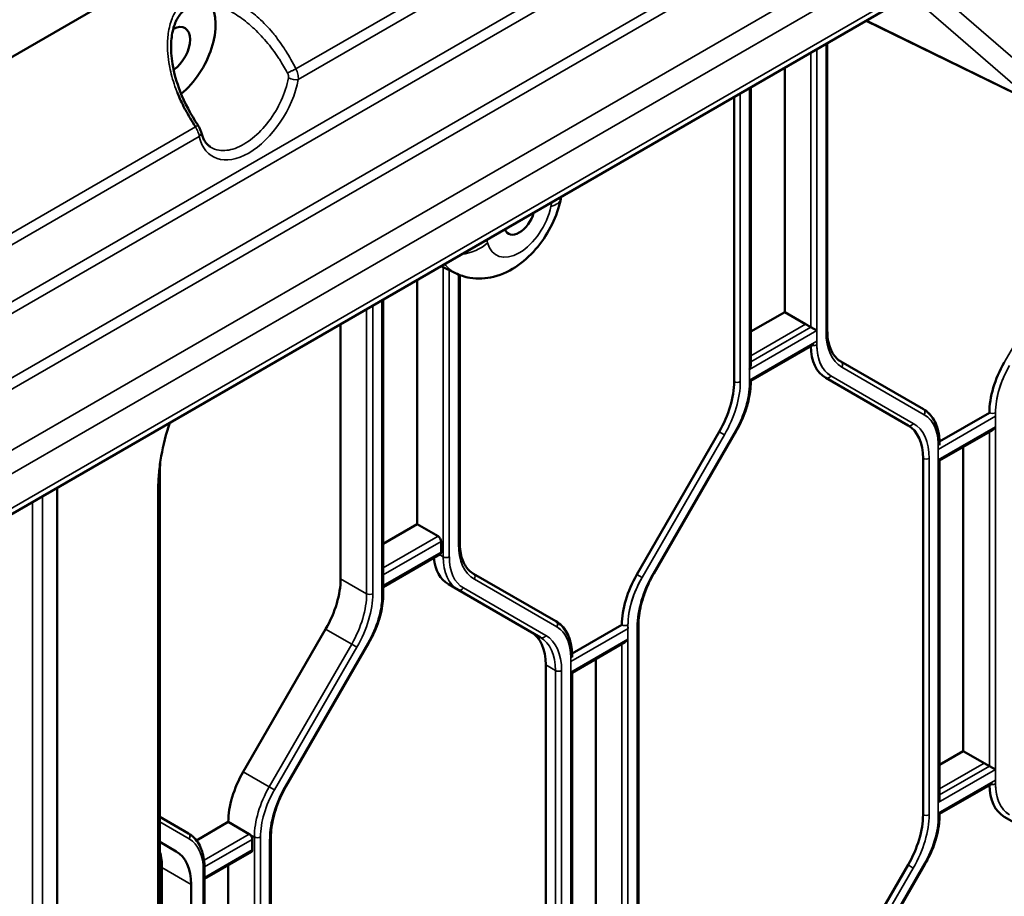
# Model space of a CAD drawing. Header units: millimetres. Extents: x 0 to 14369, y -869 to 2970.
# Tile 727 of 787: x 3725 to 3793, y 1840 to 1901. Entities that reach past the tile are written whole.
import ezdxf

# ---------------------------------------------------------------- set-up
doc = ezdxf.new("R2010")
doc.units = ezdxf.units.MM
doc.header["$LTSCALE"] = 10
doc.layers.add('Sichtbar (ISO)', color=7, linetype='Continuous', lineweight=50)
doc.layers.add('Sichtbar schmal (ISO)', color=7, linetype='Continuous', lineweight=35)

msp = doc.modelspace()

# ---------------------------------------------------------------- linework, layer by layer
at = {"layer": 'Sichtbar (ISO)'}
for p, q in [((3789.964, 1935.99), (3659.514, 1860.675)), ((3786.137, 1902.124), (3673.477, 1837.08)), ((3795.649, 1894.952), (3783.784, 1900.765)), ((3781.091, 1899.21), (3781.091, 1879.312)), ((3781.091, 1899.21), (3781.091, 1879.312)), ((3744.134, 1897.718), (3744.134, 1897.718)), ((3778.139, 1880.581), (3778.139, 1897.506)), ((3778.139, 1897.506), (3778.139, 1880.581)), ((3775.787, 1896.148), (3775.787, 1876.896)), ((3775.787, 1896.148), (3775.787, 1876.896)), ((3774.639, 1895.485), (3774.639, 1875.761)), ((3762.658, 1888.568), (3762.627, 1888.415)), ((3755.334, 1883.278), (3754.343, 1883.768)), ((3755.635, 1864.615), (3755.635, 1883.146)), ((3755.635, 1864.615), (3755.635, 1883.146)), ((3752.683, 1865.884), (3752.683, 1882.809)), ((3752.683, 1882.809), (3752.683, 1865.884)), ((3750.331, 1861.046), (3750.331, 1881.452)), ((3750.331, 1861.046), (3750.331, 1881.452)), ((3775.787, 1879.223), (3778.139, 1880.581)), ((3778.139, 1880.581), (3775.787, 1879.223)), ((3778.139, 1880.581), (3779.589, 1879.744)), ((3778.139, 1880.581), (3779.942, 1879.54)), ((3747.38, 1862.105), (3747.38, 1879.747)), ((3747.38, 1879.747), (3747.38, 1862.105)), ((3780.366, 1879.295), (3779.942, 1879.54)), ((3775.787, 1875.815), (3780.154, 1878.336)), ((3787.745, 1873.851), (3782.038, 1877.146)), ((3787.745, 1873.851), (3782.038, 1877.146)), ((3775.787, 1875.815), (3775.787, 1875.743)), ((3780.978, 1876.026), (3786.685, 1872.731)), ((3780.978, 1876.026), (3786.685, 1872.731)), ((3792.316, 1873.603), (3788.866, 1871.611)), ((3773.603, 1872.276), (3767.896, 1862.391)), ((3774.774, 1872.318), (3769.067, 1862.433)), ((3774.774, 1872.318), (3769.067, 1862.433)), ((3788.869, 1870.287), (3792.529, 1872.4)), ((3788.869, 1871.44), (3788.869, 1871.368)), ((3790.513, 1871.236), (3790.513, 1850.166)), ((3790.513, 1850.166), (3790.513, 1871.236)), ((3787.72, 1870.442), (3787.72, 1845.754)), ((3788.781, 1870.337), (3788.869, 1870.287)), ((3788.869, 1870.287), (3788.869, 1846.89)), ((3788.869, 1870.287), (3788.869, 1846.89)), ((3734.86, 1869.643), (3734.86, 1719.507)), ((3727.735, 1868.406), (3727.735, 1706.621)), ((3734.743, 1716.807), (3734.743, 1868.352)), ((3750.331, 1864.526), (3752.683, 1865.884)), ((3752.683, 1865.884), (3750.331, 1864.526)), ((3752.683, 1865.884), (3754.133, 1865.047)), ((3754.133, 1865.047), (3752.683, 1865.884)), ((3754.345, 1863.945), (3754.345, 1864.68)), ((3754.345, 1864.68), (3754.345, 1863.945)), ((3750.331, 1861.526), (3754.283, 1863.807)), ((3750.331, 1861.526), (3754.283, 1863.807)), ((3762.29, 1859.154), (3756.582, 1862.449)), ((3762.29, 1859.154), (3756.582, 1862.449)), ((3754.85, 1861.717), (3755.522, 1861.329)), ((3755.522, 1861.329), (3754.85, 1861.717)), ((3755.522, 1861.329), (3761.229, 1858.034)), ((3761.229, 1858.034), (3755.522, 1861.329)), ((3740.637, 1848.735), (3746.344, 1858.62)), ((3746.344, 1858.62), (3740.637, 1848.735)), ((3766.861, 1858.906), (3763.41, 1856.914)), ((3768.009, 1858.889), (3768.009, 1834.201)), ((3768.009, 1858.889), (3768.009, 1834.201)), ((3743.611, 1847.736), (3749.318, 1857.621)), ((3743.611, 1847.736), (3749.318, 1857.621)), ((3763.413, 1855.59), (3767.073, 1857.703)), ((3763.413, 1856.671), (3763.413, 1856.743)), ((3765.057, 1856.539), (3765.057, 1835.47)), ((3765.057, 1835.47), (3765.057, 1856.539)), ((3761.593, 1831.445), (3761.593, 1856.133)), ((3761.593, 1856.133), (3761.593, 1831.445)), ((3763.325, 1855.64), (3763.413, 1855.59)), ((3763.413, 1831.04), (3763.413, 1855.59)), ((3763.413, 1831.04), (3763.413, 1855.59)), ((3788.869, 1849.217), (3790.513, 1850.166)), ((3790.513, 1850.166), (3788.869, 1849.217)), ((3791.963, 1849.33), (3790.513, 1850.166)), ((3790.513, 1850.166), (3792.316, 1849.125)), ((3792.741, 1848.88), (3792.316, 1849.125)), ((3788.869, 1845.809), (3792.529, 1847.922)), ((3736.834, 1844.457), (3734.86, 1845.597)), ((3734.86, 1845.597), (3736.834, 1844.457)), ((3788.869, 1845.809), (3788.869, 1845.737)), ((3793.352, 1845.612), (3796.559, 1843.76)), ((3737.388, 1843.973), (3739.602, 1845.25)), ((3739.602, 1845.25), (3737.388, 1843.973)), ((3739.602, 1845.25), (3741.051, 1844.414)), ((3741.051, 1844.414), (3739.602, 1845.25)), ((3742.553, 1819.504), (3742.553, 1844.192)), ((3742.553, 1819.504), (3742.553, 1844.192)), ((3734.86, 1843.864), (3735.985, 1843.215)), ((3735.985, 1843.215), (3734.86, 1843.864)), ((3741.263, 1843.311), (3741.263, 1844.046)), ((3741.263, 1844.046), (3741.263, 1843.311)), ((3737.957, 1841.301), (3741.201, 1843.174)), ((3737.957, 1841.301), (3741.201, 1843.174)), ((3739.602, 1842.25), (3739.602, 1820.773)), ((3739.602, 1820.773), (3739.602, 1842.25)), ((3786.685, 1842.27), (3780.978, 1832.385)), ((3787.855, 1842.311), (3782.148, 1832.426)), ((3787.855, 1842.311), (3782.148, 1832.426)), ((3735.005, 1842.09), (3735.005, 1817.402)), ((3735.005, 1817.402), (3735.005, 1842.09)), ((3737.957, 1816.343), (3737.957, 1842.046)), ((3737.957, 1816.343), (3737.957, 1842.046)), ((3737.021, 1816.238), (3737.021, 1840.926)), ((3737.021, 1840.926), (3737.021, 1816.238))]:
    msp.add_line(p, q, dxfattribs=at)
for centre, major_axis, ratio, start_param, end_param in [((3735.713, 1898.739), (2.125, 3.681), 0.57735, 4.134425, 6.003017), ((3735.713, 1898.739), (0.875, 1.516), 0.57735, 4.006766, 7.003698), ((3739.743, 1896.412), (3.085, 5.343), 0.57735, 5.08792, 5.087949), ((3739.743, 1896.412), (3.085, 5.343), 0.57735, 5.180789, 5.180885), ((3737.23, 1892.941), (0.486, 0.116), 0.696956, 0, 0.019692), ((3759.754, 1887.309), (-0.75, -1.299), 0.57735, 5.845044, 8.292123), ((3783.478, 1880.356), (-2.5, -4.33), 0.57735, 5.522643, 6.283185), ((3795.852, 1875.645), (-2.5, -4.33), 0.57735, 4.712389, 5.497787), ((3775.487, 1876.723), (0.212, 0.367), 0.57735, 4.712389, 5.497787), ((3771.103, 1873.719), (-2.5, -4.33), 0.57735, 1.570796, 2.356194), ((3784.185, 1868.401), (2.5, 4.33), 0.57735, 5.497787, 6.283185), ((3792.529, 1872.746), (-0.212, -0.367), 0.57735, 0.785398, 1.570796), ((3754.133, 1864.802), (0.15, -0.26), 0.57735, 0.785398, 2.356194), ((3754.133, 1864.802), (-0.15, 0.26), 0.57735, 3.926991, 5.497787), ((3757.35, 1866.047), (-2.5, -4.33), 0.57735, 5.612894, 6.283185), ((3757.35, 1866.047), (-2.5, -4.33), 0.57735, 5.612894, 6.283185), ((3754.133, 1864.067), (0.15, -0.26), 0.57735, 0, 0.785398), ((3754.133, 1864.067), (0.15, -0.26), 0.57735, 0, 0.785398), ((3743.844, 1860.063), (2.5, 4.33), 0.57735, 4.712389, 5.497787), ((3743.844, 1860.063), (-2.5, -4.33), 0.57735, 1.570796, 2.356194), ((3770.396, 1860.948), (-2.5, -4.33), 0.57735, 4.712389, 5.497787), ((3758.057, 1854.092), (2.5, 4.33), 0.57735, 5.497787, 6.283185), ((3758.057, 1854.092), (2.5, 4.33), 0.57735, 5.497787, 6.283185), ((3767.073, 1858.049), (-0.212, -0.367), 0.57735, 0.785398, 1.570796), ((3743.137, 1847.292), (2.5, 4.33), 0.57735, 1.570796, 2.356194), ((3743.137, 1847.292), (-2.5, -4.33), 0.57735, 4.712389, 5.497787), ((3795.852, 1849.942), (-2.5, -4.33), 0.57735, 5.522643, 6.283185), ((3788.569, 1846.717), (0.212, 0.367), 0.57735, 4.712389, 5.497787), ((3784.185, 1843.713), (-2.5, -4.33), 0.57735, 1.570796, 2.356194), ((3741.051, 1844.169), (0.15, -0.26), 0.57735, 0.785398, 2.356195), ((3741.051, 1844.169), (-0.15, 0.26), 0.57735, 3.926991, 5.497787), ((3731.47, 1840.048), (2.5, 4.33), 0.57735, 5.497787, 5.785524), ((3731.47, 1840.048), (-2.5, -4.33), 0.57735, 2.356194, 2.643931), ((3733.485, 1838.885), (2.5, 4.33), 0.57735, 5.497787, 6.283185), ((3733.485, 1838.885), (2.5, 4.33), 0.57735, 5.497787, 6.283185), ((3741.051, 1843.434), (0.15, -0.26), 0.57735, 0, 0.785398), ((3741.051, 1843.434), (0.15, -0.26), 0.57735, 0, 0.785398)]:
    msp.add_ellipse(centre, major_axis=major_axis, ratio=ratio, start_param=start_param, end_param=end_param, dxfattribs=at)
for points, knots in [([(3739.627, 1901.488), (3739.148, 1901.738), (3738.639, 1901.913), (3737.961, 1901.982), (3737.769, 1901.981), (3737.282, 1901.922), (3737, 1901.823), (3736.537, 1901.522), (3736.343, 1901.328), (3736.028, 1900.862), (3735.903, 1900.586), (3735.716, 1899.957), (3735.661, 1899.595), (3735.619, 1898.755), (3735.654, 1898.265), (3735.839, 1897.139), (3736.023, 1896.493), (3736.579, 1895.058), (3736.998, 1894.266), (3737.493, 1893.542)], [0, 0, 0, 0, 0.175236, 0.175236, 0.246085, 0.246085, 0.362695, 0.362695, 0.468528, 0.468528, 0.575825, 0.575825, 0.696329, 0.696329, 0.849159, 0.849159, 1.050553, 1.050553, 1.314062, 1.314062, 1.314062, 1.314062]), ([(3737.329, 1893.406), (3737.068, 1893.811), (3736.833, 1894.207), (3736.626, 1894.596), (3736.609, 1894.628), (3736.592, 1894.66), (3736.575, 1894.692), (3736.389, 1895.047), (3736.226, 1895.396), (3736.086, 1895.739), (3736.075, 1895.765), (3736.065, 1895.791), (3736.055, 1895.817)], [0, 0, 0, 0, 0.05, 0.05, 0.05, 0.0541091, 0.0541091, 0.0541091, 0.1, 0.1, 0.1, 0.1034954, 0.1034954, 0.1034954, 0.1034954]), ([(3737.491, 1893.534), (3737.521, 1893.489), (3737.549, 1893.444), (3737.619, 1893.319), (3737.657, 1893.238), (3737.695, 1893.126), (3737.705, 1893.095), (3737.712, 1893.063)], [0.00067407, 0.00067407, 0.00067407, 0.00067407, 0.01679426, 0.01679426, 0.04448235, 0.04448235, 0.05518052, 0.05518052, 0.05518052, 0.05518052]), ([(3737.716, 1893.057), (3737.74, 1892.954), (3737.77, 1892.858), (3737.837, 1892.679), (3737.874, 1892.597), (3737.957, 1892.445), (3738.002, 1892.376), (3738.098, 1892.252), (3738.148, 1892.196), (3738.256, 1892.097), (3738.312, 1892.053), (3738.371, 1892.016)], [3.3790393, 3.3790393, 3.3790393, 3.3790393, 3.4835839, 3.4835839, 3.5881285, 3.5881285, 3.692673, 3.692673, 3.7972176, 3.7972176, 3.9017622, 3.9017622, 3.9017622, 3.9017622]), ([(3762.627, 1888.415), (3762.502, 1887.806), (3762.296, 1887.218), (3761.755, 1886.105), (3761.423, 1885.582), (3760.642, 1884.626), (3760.195, 1884.193), (3759.182, 1883.476), (3758.616, 1883.184), (3757.46, 1882.9), (3756.903, 1882.856), (3755.991, 1883.013), (3755.652, 1883.12), (3755.334, 1883.278)], [0.261799, 0.261799, 0.261799, 0.261799, 0.662071, 0.662071, 1.059451, 1.059451, 1.458841, 1.458841, 1.850202, 1.850202, 2.14664, 2.14664, 2.319128, 2.319128, 2.319128, 2.319128]), ([(3781.091, 1879.312), (3781.091, 1879.099), (3781.105, 1878.896), (3781.162, 1878.516), (3781.204, 1878.339), (3781.313, 1878.014), (3781.38, 1877.867), (3781.535, 1877.606), (3781.623, 1877.491), (3781.817, 1877.295), (3781.923, 1877.212), (3782.038, 1877.146)], [3.1415927, 3.1415927, 3.1415927, 3.1415927, 3.2986723, 3.2986723, 3.4557519, 3.4557519, 3.6128316, 3.6128316, 3.7699112, 3.7699112, 3.9269908, 3.9269908, 3.9269908, 3.9269908]), ([(3781.091, 1879.312), (3781.091, 1879.099), (3781.105, 1878.896), (3781.162, 1878.516), (3781.204, 1878.339), (3781.313, 1878.014), (3781.38, 1877.867), (3781.535, 1877.606), (3781.623, 1877.491), (3781.817, 1877.295), (3781.923, 1877.212), (3782.038, 1877.146)], [3.1415927, 3.1415927, 3.1415927, 3.1415927, 3.2986723, 3.2986723, 3.4557519, 3.4557519, 3.6128316, 3.6128316, 3.7699112, 3.7699112, 3.9269908, 3.9269908, 3.9269908, 3.9269908]), ([(3775.787, 1875.743), (3775.787, 1875.529), (3775.773, 1875.307), (3775.715, 1874.856), (3775.672, 1874.625), (3775.56, 1874.16), (3775.49, 1873.926), (3775.326, 1873.459), (3775.231, 1873.225), (3775.019, 1872.765), (3774.901, 1872.539), (3774.774, 1872.318)], [0, 0, 0, 0, 0.1570796, 0.1570796, 0.3141593, 0.3141593, 0.4712389, 0.4712389, 0.6283185, 0.6283185, 0.7853982, 0.7853982, 0.7853982, 0.7853982]), ([(3775.787, 1875.743), (3775.787, 1875.548), (3775.775, 1875.347), (3775.725, 1874.912), (3775.683, 1874.677), (3775.572, 1874.202), (3775.502, 1873.963), (3775.336, 1873.485), (3775.24, 1873.246), (3775.024, 1872.776), (3774.904, 1872.544), (3774.774, 1872.318)], [6.2831853, 6.2831853, 6.2831853, 6.2831853, 6.4262655, 6.4262655, 6.586845, 6.586845, 6.7474245, 6.7474245, 6.908004, 6.908004, 7.0685835, 7.0685835, 7.0685835, 7.0685835]), ([(3787.745, 1873.851), (3787.892, 1873.766), (3788.027, 1873.662), (3788.268, 1873.418), (3788.374, 1873.279), (3788.555, 1872.972), (3788.631, 1872.805), (3788.75, 1872.449), (3788.795, 1872.259), (3788.854, 1871.862), (3788.869, 1871.654), (3788.869, 1871.44)], [5.4977871, 5.4977871, 5.4977871, 5.4977871, 5.6548668, 5.6548668, 5.8119464, 5.8119464, 5.969026, 5.969026, 6.1261057, 6.1261057, 6.2831853, 6.2831853, 6.2831853, 6.2831853]), ([(3787.745, 1873.851), (3787.895, 1873.764), (3788.033, 1873.657), (3788.278, 1873.405), (3788.386, 1873.262), (3788.569, 1872.946), (3788.644, 1872.774), (3788.762, 1872.405), (3788.805, 1872.21), (3788.857, 1871.823), (3788.869, 1871.634), (3788.869, 1871.44)], [5.4977871, 5.4977871, 5.4977871, 5.4977871, 5.6585239, 5.6585239, 5.8192606, 5.8192606, 5.9799973, 5.9799973, 6.1407341, 6.1407341, 6.2831853, 6.2831853, 6.2831853, 6.2831853]), ([(3734.743, 1868.352), (3734.747, 1868.716), (3734.766, 1869.087), (3734.837, 1869.839), (3734.887, 1870.216), (3735.089, 1871.361), (3735.286, 1872.132), (3735.547, 1872.916)], [-1.811415, -1.811415, -1.811415, -1.811415, -1.551845, -1.551845, -1.297258, -1.297258, -0.792592, -0.792592, -0.792592, -0.792592]), ([(3755.635, 1864.615), (3755.635, 1864.402), (3755.649, 1864.199), (3755.706, 1863.819), (3755.748, 1863.642), (3755.857, 1863.317), (3755.924, 1863.17), (3756.079, 1862.909), (3756.167, 1862.794), (3756.361, 1862.598), (3756.467, 1862.516), (3756.582, 1862.449)], [3.1415927, 3.1415927, 3.1415927, 3.1415927, 3.2986723, 3.2986723, 3.4557519, 3.4557519, 3.6128316, 3.6128316, 3.7699112, 3.7699112, 3.9269908, 3.9269908, 3.9269908, 3.9269908]), ([(3755.635, 1864.615), (3755.635, 1864.402), (3755.649, 1864.199), (3755.706, 1863.819), (3755.748, 1863.642), (3755.857, 1863.317), (3755.924, 1863.17), (3756.079, 1862.909), (3756.167, 1862.794), (3756.361, 1862.598), (3756.467, 1862.516), (3756.582, 1862.449)], [3.1415927, 3.1415927, 3.1415927, 3.1415927, 3.2986723, 3.2986723, 3.4557519, 3.4557519, 3.6128316, 3.6128316, 3.7699112, 3.7699112, 3.9269908, 3.9269908, 3.9269908, 3.9269908]), ([(3769.067, 1862.433), (3768.932, 1862.2), (3768.809, 1861.962), (3768.586, 1861.479), (3768.486, 1861.234), (3768.315, 1860.746), (3768.242, 1860.502), (3768.126, 1860.021), (3768.082, 1859.785), (3768.024, 1859.325), (3768.009, 1859.102), (3768.009, 1858.889)], [2.3561945, 2.3561945, 2.3561945, 2.3561945, 2.5132741, 2.5132741, 2.6703538, 2.6703538, 2.8274334, 2.8274334, 2.984513, 2.984513, 3.1415927, 3.1415927, 3.1415927, 3.1415927]), ([(3769.067, 1862.433), (3768.932, 1862.2), (3768.809, 1861.962), (3768.586, 1861.479), (3768.486, 1861.234), (3768.315, 1860.746), (3768.242, 1860.502), (3768.126, 1860.021), (3768.082, 1859.785), (3768.024, 1859.325), (3768.009, 1859.102), (3768.009, 1858.889)], [2.3561945, 2.3561945, 2.3561945, 2.3561945, 2.5132741, 2.5132741, 2.6703538, 2.6703538, 2.8274334, 2.8274334, 2.984513, 2.984513, 3.1415927, 3.1415927, 3.1415927, 3.1415927]), ([(3750.331, 1861.046), (3750.331, 1860.832), (3750.317, 1860.61), (3750.259, 1860.159), (3750.217, 1859.928), (3750.104, 1859.464), (3750.034, 1859.229), (3749.87, 1858.762), (3749.775, 1858.528), (3749.563, 1858.068), (3749.445, 1857.842), (3749.318, 1857.621)], [0, 0, 0, 0, 0.1570796, 0.1570796, 0.3141593, 0.3141593, 0.4712389, 0.4712389, 0.6283185, 0.6283185, 0.7853982, 0.7853982, 0.7853982, 0.7853982]), ([(3750.331, 1861.046), (3750.331, 1860.832), (3750.317, 1860.61), (3750.259, 1860.159), (3750.217, 1859.928), (3750.104, 1859.464), (3750.034, 1859.229), (3749.87, 1858.762), (3749.775, 1858.528), (3749.563, 1858.068), (3749.445, 1857.842), (3749.318, 1857.621)], [0, 0, 0, 0, 0.1570796, 0.1570796, 0.3141593, 0.3141593, 0.4712389, 0.4712389, 0.6283185, 0.6283185, 0.7853982, 0.7853982, 0.7853982, 0.7853982]), ([(3762.29, 1859.154), (3762.436, 1859.069), (3762.571, 1858.965), (3762.812, 1858.721), (3762.918, 1858.582), (3763.099, 1858.275), (3763.175, 1858.108), (3763.295, 1857.752), (3763.339, 1857.562), (3763.398, 1857.165), (3763.413, 1856.957), (3763.413, 1856.743)], [5.4977871, 5.4977871, 5.4977871, 5.4977871, 5.6548668, 5.6548668, 5.8119464, 5.8119464, 5.969026, 5.969026, 6.1261057, 6.1261057, 6.2831853, 6.2831853, 6.2831853, 6.2831853]), ([(3762.29, 1859.154), (3762.44, 1859.067), (3762.577, 1858.96), (3762.823, 1858.709), (3762.93, 1858.565), (3763.113, 1858.249), (3763.188, 1858.077), (3763.306, 1857.709), (3763.349, 1857.513), (3763.401, 1857.126), (3763.413, 1856.937), (3763.413, 1856.743)], [5.4977871, 5.4977871, 5.4977871, 5.4977871, 5.6585239, 5.6585239, 5.8192606, 5.8192606, 5.9799973, 5.9799973, 6.1407341, 6.1407341, 6.2831853, 6.2831853, 6.2831853, 6.2831853]), ([(3743.611, 1847.736), (3743.477, 1847.503), (3743.353, 1847.265), (3743.13, 1846.782), (3743.031, 1846.537), (3742.859, 1846.049), (3742.786, 1845.805), (3742.67, 1845.324), (3742.626, 1845.088), (3742.568, 1844.628), (3742.553, 1844.405), (3742.553, 1844.192)], [2.3561945, 2.3561945, 2.3561945, 2.3561945, 2.5132741, 2.5132741, 2.6703538, 2.6703538, 2.8274334, 2.8274334, 2.984513, 2.984513, 3.1415927, 3.1415927, 3.1415927, 3.1415927]), ([(3743.611, 1847.736), (3743.477, 1847.503), (3743.353, 1847.265), (3743.13, 1846.782), (3743.031, 1846.537), (3742.859, 1846.049), (3742.786, 1845.805), (3742.67, 1845.324), (3742.626, 1845.088), (3742.568, 1844.628), (3742.553, 1844.405), (3742.553, 1844.192)], [2.3561945, 2.3561945, 2.3561945, 2.3561945, 2.5132741, 2.5132741, 2.6703538, 2.6703538, 2.8274334, 2.8274334, 2.984513, 2.984513, 3.1415927, 3.1415927, 3.1415927, 3.1415927]), ([(3788.869, 1845.737), (3788.869, 1845.522), (3788.854, 1845.301), (3788.797, 1844.849), (3788.754, 1844.619), (3788.641, 1844.154), (3788.572, 1843.92), (3788.407, 1843.452), (3788.313, 1843.219), (3788.1, 1842.759), (3787.983, 1842.532), (3787.855, 1842.311)], [0, 0, 0, 0, 0.1570796, 0.1570796, 0.3141593, 0.3141593, 0.4712389, 0.4712389, 0.6283185, 0.6283185, 0.7853982, 0.7853982, 0.7853982, 0.7853982]), ([(3788.869, 1845.737), (3788.869, 1845.542), (3788.857, 1845.34), (3788.806, 1844.905), (3788.764, 1844.67), (3788.653, 1844.196), (3788.583, 1843.956), (3788.418, 1843.478), (3788.322, 1843.24), (3788.106, 1842.769), (3787.986, 1842.537), (3787.855, 1842.311)], [6.2831853, 6.2831853, 6.2831853, 6.2831853, 6.4262655, 6.4262655, 6.586845, 6.586845, 6.7474245, 6.7474245, 6.908004, 6.908004, 7.0685835, 7.0685835, 7.0685835, 7.0685835]), ([(3736.834, 1844.457), (3736.98, 1844.372), (3737.115, 1844.268), (3737.356, 1844.024), (3737.462, 1843.885), (3737.644, 1843.579), (3737.719, 1843.412), (3737.839, 1843.055), (3737.883, 1842.865), (3737.942, 1842.468), (3737.957, 1842.26), (3737.957, 1842.046)], [5.4977871, 5.4977871, 5.4977871, 5.4977871, 5.6548668, 5.6548668, 5.8119464, 5.8119464, 5.969026, 5.969026, 6.1261057, 6.1261057, 6.2831853, 6.2831853, 6.2831853, 6.2831853]), ([(3736.834, 1844.457), (3736.98, 1844.372), (3737.115, 1844.268), (3737.356, 1844.024), (3737.462, 1843.885), (3737.644, 1843.579), (3737.719, 1843.412), (3737.839, 1843.055), (3737.883, 1842.865), (3737.942, 1842.468), (3737.957, 1842.26), (3737.957, 1842.046)], [5.4977871, 5.4977871, 5.4977871, 5.4977871, 5.6548668, 5.6548668, 5.8119464, 5.8119464, 5.969026, 5.969026, 6.1261057, 6.1261057, 6.2831853, 6.2831853, 6.2831853, 6.2831853])]:
    msp.add_open_spline(points, degree=3, knots=knots, dxfattribs=at)
for points in [[(3738.371, 1892.016), (3738.372, 1892.016), (3738.372, 1892.015), (3738.373, 1892.015)], [(3734.875, 1870.091), (3734.866, 1869.94), (3734.861, 1869.79), (3734.86, 1869.643)]]:
    msp.add_open_spline(points, degree=3, dxfattribs=at)
at = {"layer": 'Sichtbar schmal (ISO)'}
for p, q in [((3665.743, 1847.299), (3781.674, 1914.232)), ((3666.069, 1846.693), (3782.01, 1913.631)), ((3744.289, 1897.424), (3771.27, 1913.002)), ((3663.968, 1836.016), (3795.314, 1911.849)), ((3771.524, 1912.332), (3744.449, 1896.7)), ((3669.014, 1843.925), (3785.686, 1911.286)), ((3795.713, 1910.446), (3664.398, 1834.631)), ((3786.149, 1910.78), (3669.477, 1843.419)), ((3673.726, 1837.629), (3786.386, 1902.673)), ((3795.437, 1895.093), (3787.236, 1902.196)), ((3788.702, 1902.725), (3796.903, 1895.622)), ((3783.819, 1900.785), (3795.437, 1895.093)), ((3780.366, 1878.315), (3780.366, 1898.792)), ((3780.366, 1898.792), (3780.366, 1879.295)), ((3781.003, 1899.16), (3781.003, 1879.19)), ((3781.003, 1879.19), (3781.003, 1899.16)), ((3779.942, 1898.547), (3779.942, 1879.54)), ((3779.942, 1879.54), (3779.942, 1898.547)), ((3775.699, 1896.098), (3775.699, 1875.621)), ((3775.699, 1876.601), (3775.699, 1896.098)), ((3774.639, 1895.485), (3774.639, 1875.761)), ((3775.063, 1875.761), (3775.063, 1895.73)), ((3775.063, 1895.73), (3775.063, 1875.761)), ((3708.933, 1877.012), (3737.329, 1893.406)), ((3737.583, 1892.736), (3709.093, 1876.288)), ((3737.693, 1892.876), (3737.694, 1892.876)), ((3761.946, 1887.896), (3762.006, 1888.192)), ((3799.059, 1886.973), (3793.352, 1877.088)), ((3757.502, 1885.592), (3757.563, 1885.365)), ((3754.486, 1883.697), (3754.486, 1863.618)), ((3754.486, 1863.618), (3754.486, 1883.697)), ((3754.91, 1863.618), (3754.91, 1883.487)), ((3754.91, 1883.487), (3754.91, 1863.618)), ((3755.547, 1883.181), (3755.547, 1864.493)), ((3755.547, 1864.493), (3755.547, 1883.181)), ((3749.607, 1861.064), (3749.607, 1881.033)), ((3749.607, 1881.033), (3749.607, 1861.064)), ((3750.244, 1881.401), (3750.244, 1860.924)), ((3750.244, 1860.924), (3750.244, 1881.401)), ((3749.183, 1880.788), (3749.183, 1861.064)), ((3749.183, 1861.064), (3749.183, 1880.788)), ((3779.589, 1879.744), (3775.787, 1877.549)), ((3780.366, 1879.295), (3775.699, 1876.601)), ((3779.942, 1879.54), (3775.787, 1877.141)), ((3775.693, 1875.862), (3780.373, 1878.564)), ((3787.808, 1873.469), (3782.1, 1876.764)), ((3782.1, 1876.764), (3787.808, 1873.469)), ((3781.34, 1876.164), (3787.047, 1872.869)), ((3787.047, 1872.869), (3781.34, 1876.164)), ((3792.741, 1847.901), (3792.741, 1873.603)), ((3792.747, 1873.362), (3788.774, 1871.068)), ((3773.603, 1872.276), (3767.896, 1862.391)), ((3769.019, 1862.46), (3774.726, 1872.345)), ((3774.726, 1872.345), (3769.019, 1862.46)), ((3773.965, 1872.067), (3773.603, 1872.276)), ((3773.603, 1872.276), (3773.965, 1872.067)), ((3774.774, 1872.318), (3774.726, 1872.345)), ((3774.726, 1872.345), (3774.774, 1872.318)), ((3788.781, 1870.337), (3792.741, 1872.624)), ((3792.316, 1872.277), (3792.316, 1849.125)), ((3792.316, 1849.125), (3792.316, 1872.277)), ((3792.741, 1872.624), (3792.741, 1848.88)), ((3773.965, 1872.067), (3768.258, 1862.182)), ((3768.258, 1862.182), (3773.965, 1872.067)), ((3788.781, 1871.317), (3788.781, 1845.614)), ((3787.72, 1870.442), (3787.72, 1845.754)), ((3788.145, 1845.754), (3788.145, 1870.442)), ((3788.145, 1870.442), (3788.145, 1845.754)), ((3788.781, 1846.594), (3788.781, 1870.337)), ((3734.86, 1869.643), (3734.743, 1868.352)), ((3726.028, 1867.42), (3726.028, 1705.874)), ((3726.735, 1706.044), (3726.735, 1867.828)), ((3754.133, 1865.047), (3750.331, 1862.852)), ((3750.331, 1862.852), (3754.133, 1865.047)), ((3750.331, 1862.363), (3754.345, 1864.68)), ((3754.345, 1864.68), (3750.331, 1862.363)), ((3754.345, 1863.945), (3750.331, 1861.628)), ((3750.331, 1861.628), (3754.345, 1863.945)), ((3754.486, 1863.618), (3754.221, 1863.772)), ((3754.221, 1863.772), (3754.486, 1863.618)), ((3749.183, 1861.064), (3747.38, 1862.105)), ((3747.38, 1862.105), (3749.183, 1861.064)), ((3762.352, 1858.772), (3756.645, 1862.067)), ((3756.645, 1862.067), (3762.352, 1858.772)), ((3767.896, 1862.391), (3768.258, 1862.182)), ((3768.258, 1862.182), (3767.896, 1862.391)), ((3769.019, 1862.46), (3769.067, 1862.433)), ((3769.067, 1862.433), (3769.019, 1862.46)), ((3755.884, 1861.467), (3761.591, 1858.172)), ((3761.591, 1858.172), (3755.884, 1861.467)), ((3746.344, 1858.62), (3748.147, 1857.579)), ((3748.147, 1857.579), (3746.344, 1858.62)), ((3767.292, 1858.665), (3763.318, 1856.371)), ((3767.285, 1833.204), (3767.285, 1858.906)), ((3767.921, 1858.766), (3767.921, 1834.078)), ((3767.921, 1834.078), (3767.921, 1858.766)), ((3763.325, 1855.64), (3767.285, 1857.927)), ((3767.285, 1857.927), (3767.285, 1833.204)), ((3748.147, 1857.579), (3742.44, 1847.694)), ((3742.44, 1847.694), (3748.147, 1857.579)), ((3748.51, 1857.37), (3742.802, 1847.485)), ((3742.802, 1847.485), (3748.51, 1857.37)), ((3743.563, 1847.763), (3749.27, 1857.648)), ((3749.27, 1857.648), (3743.563, 1847.763)), ((3748.51, 1857.37), (3748.147, 1857.579)), ((3748.147, 1857.579), (3748.51, 1857.37)), ((3749.318, 1857.621), (3749.27, 1857.648)), ((3749.27, 1857.648), (3749.318, 1857.621)), ((3766.861, 1857.58), (3766.861, 1833.204)), ((3766.861, 1833.204), (3766.861, 1857.58)), ((3763.325, 1856.62), (3763.325, 1830.918)), ((3761.593, 1856.133), (3762.264, 1855.745)), ((3762.264, 1855.745), (3761.593, 1856.133)), ((3762.264, 1855.745), (3762.264, 1831.057)), ((3762.264, 1831.057), (3762.264, 1855.745)), ((3762.689, 1831.057), (3762.689, 1855.745)), ((3762.689, 1855.745), (3762.689, 1831.057)), ((3763.325, 1830.918), (3763.325, 1855.64)), ((3791.963, 1849.33), (3788.869, 1847.543)), ((3792.316, 1849.125), (3788.869, 1847.135)), ((3742.44, 1847.694), (3740.637, 1848.735)), ((3740.637, 1848.735), (3742.44, 1847.694)), ((3792.741, 1848.88), (3788.781, 1846.594)), ((3742.44, 1847.694), (3742.802, 1847.485)), ((3742.802, 1847.485), (3742.44, 1847.694)), ((3743.563, 1847.763), (3743.611, 1847.736)), ((3743.611, 1847.736), (3743.563, 1847.763)), ((3788.774, 1845.856), (3792.747, 1848.15)), ((3736.896, 1844.075), (3734.86, 1845.25)), ((3734.86, 1845.25), (3736.896, 1844.075)), ((3741.051, 1844.414), (3737.921, 1842.607)), ((3737.921, 1842.607), (3741.051, 1844.414)), ((3741.051, 1844.414), (3741.405, 1844.209)), ((3741.405, 1844.209), (3741.051, 1844.414)), ((3741.405, 1844.209), (3741.405, 1818.507)), ((3741.405, 1818.507), (3741.405, 1844.209)), ((3741.829, 1818.507), (3741.829, 1844.209)), ((3741.829, 1844.209), (3741.829, 1818.507)), ((3737.956, 1842.137), (3741.263, 1844.046)), ((3741.263, 1844.046), (3737.956, 1842.137)), ((3742.465, 1844.07), (3742.465, 1819.382)), ((3742.465, 1819.382), (3742.465, 1844.07)), ((3741.263, 1843.311), (3737.957, 1841.402)), ((3737.957, 1841.402), (3741.263, 1843.311)), ((3786.685, 1842.27), (3780.978, 1832.385)), ((3782.1, 1832.454), (3787.808, 1842.339)), ((3787.808, 1842.339), (3782.1, 1832.454)), ((3787.047, 1842.061), (3786.685, 1842.27)), ((3786.685, 1842.27), (3787.047, 1842.061)), ((3787.855, 1842.311), (3787.808, 1842.339)), ((3787.808, 1842.339), (3787.855, 1842.311)), ((3735.005, 1842.09), (3737.021, 1840.926)), ((3737.021, 1840.926), (3735.005, 1842.09)), ((3737.869, 1841.923), (3737.869, 1816.221)), ((3737.869, 1816.221), (3737.869, 1841.923)), ((3787.047, 1842.061), (3781.34, 1832.176)), ((3781.34, 1832.176), (3787.047, 1842.061))]:
    msp.add_line(p, q, dxfattribs=at)
for centre, major_axis, ratio, start_param, end_param in [((3740.91, 1896.416), (3.066, -4.94), 0.478864, 1.422643, 1.612902), ((3741.016, 1895.678), (-2.497, -4.326), 0.57735, 5.735234, 8.401933), ((3744.095, 1896.904), (-0.491, 0.092), 0.425345, 0.902257, 2.44978), ((3737.23, 1892.941), (0.486, 0.116), 0.696956, 5.347337, 6.283185), ((3759.754, 1887.309), (-1.604, -2.778), 0.57735, 5.759587, 8.37758), ((3760.178, 1888.916), (2.449, -0.501), 0.408248, 5.598466, 6.283185), ((3755.795, 1886.386), (-2.415, -0.647), 0.707107, 1.367334, 2.186276), ((3758.079, 1888.276), (-2.852, -4.941), 0.57735, 6.026898, 6.320252), ((3780.791, 1879.312), (0.3, 0), 0.57735, 5.497787, 6.283185), ((3780.791, 1879.312), (0.3, 0), 0.57735, 5.497787, 6.283185), ((3784.75, 1881.354), (-2.65, -4.59), 0.57735, 5.497787, 6.283185), ((3784.75, 1881.354), (-2.65, -4.59), 0.57735, 5.497787, 6.283185), ((3780.154, 1878.438), (-0.3, 0), 0.57735, 1.212477, 2.356194), ((3783.69, 1880.234), (-2.35, -4.07), 0.57735, 5.433914, 6.283185), ((3783.69, 1880.234), (-2.35, -4.07), 0.57735, 5.497787, 6.283185), ((3783.478, 1880.356), (-2.5, -4.33), 0.57735, 5.522643, 6.283185), ((3781.888, 1876.886), (0.15, 0.26), 0.816497, 4.712389, 6.283185), ((3781.888, 1876.886), (0.15, 0.26), 0.816497, 4.712389, 6.283185), ((3795.852, 1875.645), (-2.5, -4.33), 0.57735, 4.712389, 5.497787), ((3796.064, 1875.522), (-2.35, -4.07), 0.57735, 4.712389, 5.56166), ((3796.064, 1875.522), (-2.35, -4.07), 0.57735, 4.712389, 5.497787), ((3771.103, 1873.719), (-2.5, -4.33), 0.57735, 1.570796, 2.356194), ((3771.315, 1873.597), (-2.65, -4.59), 0.57735, 1.570796, 2.356194), ((3771.315, 1873.597), (2.65, 4.59), 0.57735, 4.712389, 5.497787), ((3774.851, 1875.883), (-0.3, 0), 0.57735, 0.785398, 2.356194), ((3774.851, 1875.883), (0.3, 0), 0.57735, 3.926991, 5.497787), ((3772.376, 1873.702), (2.35, 4.07), 0.57735, 4.712389, 5.56166), ((3772.376, 1873.702), (2.35, 4.07), 0.57735, 4.712389, 5.497787), ((3775.487, 1875.743), (0.3, 0), 0.57735, 5.497787, 6.283185), ((3781.128, 1876.286), (-0.15, -0.26), 0.816497, 0, 1.570796), ((3781.128, 1876.286), (-0.15, -0.26), 0.816497, 0, 1.570796), ((3787.595, 1873.591), (0.15, 0.26), 0.816497, 4.712389, 6.283185), ((3787.595, 1873.591), (0.15, 0.26), 0.816497, 4.712389, 6.283185), ((3792.529, 1873.726), (0.3, 0), 0.57735, 3.926991, 5.497787), ((3786.835, 1872.991), (-0.15, -0.26), 0.816497, 0, 1.570796), ((3786.835, 1872.991), (-0.15, -0.26), 0.816497, 0, 1.570796), ((3784.397, 1868.279), (2.65, 4.59), 0.57735, 5.497787, 6.283185), ((3784.397, 1868.279), (2.65, 4.59), 0.57735, 5.497787, 6.283185), ((3785.458, 1869.398), (2.35, 4.07), 0.57735, 5.497787, 6.283185), ((3785.458, 1869.398), (2.35, 4.07), 0.57735, 5.433914, 6.283185), ((3784.185, 1868.401), (2.5, 4.33), 0.57735, 5.497787, 6.283185), ((3788.569, 1871.44), (0.3, 0), 0.57735, 5.497787, 6.283185), ((3787.932, 1870.565), (0.3, 0), 0.57735, 3.926991, 5.497787), ((3787.932, 1870.565), (-0.3, 0), 0.57735, 0.785398, 2.356194), ((3755.335, 1864.615), (0.3, 0), 0.57735, 5.497787, 6.283185), ((3755.335, 1864.615), (0.3, 0), 0.57735, 5.497787, 6.283185), ((3759.295, 1866.657), (-2.65, -4.59), 0.57735, 5.497787, 6.283185), ((3759.295, 1866.657), (-2.65, -4.59), 0.57735, 5.497787, 6.283185), ((3754.698, 1863.741), (-0.3, 0), 0.57735, 0.785398, 2.356194), ((3758.022, 1865.659), (-2.5, -4.33), 0.57735, 5.497787, 6.283185), ((3754.698, 1863.741), (0.3, 0), 0.57735, 3.926991, 5.497787), ((3758.022, 1865.659), (-2.5, -4.33), 0.57735, 5.497787, 6.283185), ((3758.234, 1865.537), (-2.35, -4.07), 0.57735, 5.497787, 6.283185), ((3758.234, 1865.537), (-2.35, -4.07), 0.57735, 5.497787, 6.283185), ((3756.432, 1862.189), (0.15, 0.26), 0.816497, 4.712389, 6.283185), ((3756.432, 1862.189), (0.15, 0.26), 0.816497, 4.712389, 6.283185), ((3770.396, 1860.948), (-2.5, -4.33), 0.57735, 4.712389, 5.497787), ((3770.608, 1860.825), (-2.35, -4.07), 0.57735, 4.712389, 5.56166), ((3770.608, 1860.825), (-2.35, -4.07), 0.57735, 4.712389, 5.497787), ((3771.669, 1860.93), (2.65, 4.59), 0.57735, 1.570796, 2.356194), ((3771.669, 1860.93), (-2.65, -4.59), 0.57735, 4.712389, 5.497787), ((3755.672, 1861.589), (-0.15, -0.26), 0.816497, 0, 1.570796), ((3755.672, 1861.589), (-0.15, -0.26), 0.816497, 0, 1.570796), ((3745.647, 1859.022), (-2.5, -4.33), 0.57735, 1.570796, 2.356194), ((3745.647, 1859.022), (2.5, 4.33), 0.57735, 4.712389, 5.497787), ((3745.86, 1858.9), (-2.65, -4.59), 0.57735, 1.570796, 2.356194), ((3745.86, 1858.9), (2.65, 4.59), 0.57735, 4.712389, 5.497787), ((3749.395, 1861.186), (-0.3, 0), 0.57735, 0.785398, 2.356194), ((3749.395, 1861.186), (0.3, 0), 0.57735, 3.926991, 5.497787), ((3746.92, 1859.005), (-2.35, -4.07), 0.57735, 1.570796, 2.356194), ((3750.031, 1861.046), (0.3, 0), 0.57735, 5.497787, 6.283185), ((3750.031, 1861.046), (0.3, 0), 0.57735, 5.497778, 6.283185), ((3762.14, 1858.894), (0.15, 0.26), 0.816497, 4.712389, 6.283185), ((3762.14, 1858.894), (0.15, 0.26), 0.816497, 4.712389, 6.283185), ((3760.002, 1854.701), (2.35, 4.07), 0.57735, 5.497787, 6.283185), ((3760.002, 1854.701), (2.35, 4.07), 0.57735, 5.433914, 6.283185), ((3767.073, 1859.029), (0.3, 0), 0.57735, 3.926991, 5.497787), ((3767.709, 1858.889), (0.3, 0), 0.57735, 5.497787, 6.283185), ((3767.709, 1858.889), (0.3, 0), 0.57735, 5.497787, 6.283185), ((3761.379, 1858.294), (-0.15, -0.26), 0.816497, 0, 1.570796), ((3761.379, 1858.294), (-0.15, -0.26), 0.816497, 0, 1.570796), ((3758.729, 1853.704), (2.5, 4.33), 0.57735, 5.497787, 6.283185), ((3758.729, 1853.704), (2.5, 4.33), 0.57735, 5.497787, 6.283185), ((3758.941, 1853.582), (2.65, 4.59), 0.57735, 5.497787, 6.283185), ((3758.941, 1853.582), (2.65, 4.59), 0.57735, 5.497787, 6.283185), ((3763.113, 1856.743), (0.3, 0), 0.57735, 5.497787, 6.283185), ((3762.477, 1855.868), (0.3, 0), 0.57735, 3.926991, 5.497787), ((3762.477, 1855.868), (-0.3, 0), 0.57735, 0.785398, 2.356194), ((3744.94, 1846.251), (-2.5, -4.33), 0.57735, 4.712389, 5.497787), ((3744.94, 1846.251), (2.5, 4.33), 0.57735, 1.570796, 2.356194), ((3746.213, 1846.233), (2.65, 4.59), 0.57735, 1.570796, 2.356194), ((3746.213, 1846.233), (-2.65, -4.59), 0.57735, 4.712389, 5.497787), ((3795.852, 1849.942), (-2.5, -4.33), 0.57735, 5.522643, 6.283185), ((3792.529, 1848.023), (-0.3, 0), 0.57735, 1.212477, 2.356194), ((3796.064, 1849.819), (-2.35, -4.07), 0.57735, 5.433914, 6.283185), ((3796.064, 1849.819), (-2.35, -4.07), 0.57735, 5.497787, 6.283185), ((3745.152, 1846.128), (-2.35, -4.07), 0.57735, 4.712389, 5.497787), ((3745.152, 1846.128), (2.35, 4.07), 0.57735, 1.570796, 2.356194), ((3784.185, 1843.713), (-2.5, -4.33), 0.57735, 1.570796, 2.356194), ((3784.397, 1843.591), (-2.65, -4.59), 0.57735, 1.570796, 2.356194), ((3784.397, 1843.591), (2.65, 4.59), 0.57735, 4.712389, 5.497787), ((3787.932, 1845.877), (-0.3, 0), 0.57735, 0.785398, 2.356194), ((3787.932, 1845.877), (0.3, 0), 0.57735, 3.926991, 5.497787), ((3785.458, 1843.696), (2.35, 4.07), 0.57735, 4.712389, 5.56166), ((3785.458, 1843.696), (2.35, 4.07), 0.57735, 4.712389, 5.497787), ((3788.569, 1845.737), (0.3, 0), 0.57735, 5.497787, 6.283185), ((3736.684, 1844.197), (0.15, 0.26), 0.816497, 4.712389, 6.283185), ((3736.684, 1844.197), (0.15, 0.26), 0.816497, 4.712389, 6.283185), ((3741.617, 1844.332), (0.3, 0), 0.57735, 3.926991, 5.497787), ((3741.617, 1844.332), (-0.3, 0), 0.57735, 0.785398, 2.356194), ((3742.253, 1844.192), (0.3, 0), 0.57735, 5.497787, 6.283185), ((3742.253, 1844.192), (0.3, 0), 0.57735, 5.497787, 6.283185), ((3734.546, 1840.004), (2.35, 4.07), 0.57735, 5.497787, 6.283185), ((3734.546, 1840.004), (2.35, 4.07), 0.57735, 5.497787, 6.283185), ((3737.657, 1842.046), (0.3, 0), 0.57735, 5.497787, 6.283185), ((3737.657, 1842.046), (0.3, 0), 0.57735, 5.497787, 6.283185)]:
    msp.add_ellipse(centre, major_axis=major_axis, ratio=ratio, start_param=start_param, end_param=end_param, dxfattribs=at)
for points, knots in [([(3736.055, 1895.817), (3736.025, 1895.89), (3735.997, 1895.963), (3735.97, 1896.035), (3735.797, 1896.501), (3735.668, 1896.954), (3735.575, 1897.393), (3735.54, 1897.557), (3735.51, 1897.719), (3735.485, 1897.88), (3735.442, 1898.159), (3735.413, 1898.432), (3735.399, 1898.696), (3735.379, 1899.074), (3735.389, 1899.435), (3735.428, 1899.773), (3735.433, 1899.811), (3735.438, 1899.849), (3735.443, 1899.886), (3735.495, 1900.261), (3735.584, 1900.607), (3735.704, 1900.913), (3735.754, 1901.04), (3735.809, 1901.16), (3735.869, 1901.272), (3735.959, 1901.442), (3736.061, 1901.594), (3736.173, 1901.731), (3736.333, 1901.924), (3736.513, 1902.086), (3736.719, 1902.219), (3736.758, 1902.245), (3736.798, 1902.269), (3736.838, 1902.292), (3737.082, 1902.432), (3737.356, 1902.534), (3737.658, 1902.586), (3737.758, 1902.603), (3737.861, 1902.614), (3737.967, 1902.62), (3738.169, 1902.63), (3738.38, 1902.62), (3738.6, 1902.588), (3738.902, 1902.543), (3739.219, 1902.457), (3739.543, 1902.33), (3739.568, 1902.32), (3739.594, 1902.309), (3739.62, 1902.299), (3739.967, 1902.156), (3740.321, 1901.967), (3740.672, 1901.739), (3740.862, 1901.615), (3741.051, 1901.48), (3741.238, 1901.335), (3741.399, 1901.21), (3741.557, 1901.078), (3741.714, 1900.937), (3742.048, 1900.637), (3742.374, 1900.299), (3742.691, 1899.915), (3742.74, 1899.856), (3742.789, 1899.795), (3742.837, 1899.733), (3743.081, 1899.423), (3743.318, 1899.084), (3743.55, 1898.718), (3743.561, 1898.702), (3743.571, 1898.685), (3743.581, 1898.669), (3743.823, 1898.283), (3744.059, 1897.868), (3744.289, 1897.424)], [0.1034954, 0.1034954, 0.1034954, 0.1034954, 0.1133186, 0.1133186, 0.1133186, 0.1763665, 0.1763665, 0.1763665, 0.2, 0.2, 0.2, 0.2411816, 0.2411816, 0.2411816, 0.3, 0.3, 0.3, 0.3065883, 0.3065883, 0.3065883, 0.3725979, 0.3725979, 0.3725979, 0.4, 0.4, 0.4, 0.4414117, 0.4414117, 0.4414117, 0.5, 0.5, 0.5, 0.5111401, 0.5111401, 0.5111401, 0.5778617, 0.5778617, 0.5778617, 0.6, 0.6, 0.6, 0.6420721, 0.6420721, 0.6420721, 0.7, 0.7, 0.7, 0.7045762, 0.7045762, 0.7045762, 0.766458, 0.766458, 0.766458, 0.8, 0.8, 0.8, 0.828854, 0.828854, 0.828854, 0.8904488, 0.8904488, 0.8904488, 0.9, 0.9, 0.9, 0.9478405, 0.9478405, 0.9478405, 0.95, 0.95, 0.95, 1, 1, 1, 1]), ([(3743.145, 1898.091), (3743.088, 1898.179), (3743.03, 1898.265), (3742.971, 1898.352), (3742.703, 1898.741), (3742.415, 1899.114), (3742.111, 1899.46), (3741.807, 1899.807), (3741.488, 1900.128), (3741.161, 1900.416), (3740.834, 1900.703), (3740.499, 1900.958), (3740.164, 1901.174), (3739.985, 1901.29), (3739.806, 1901.395), (3739.627, 1901.488)], [0, 0, 0, 0, 0.0152913, 0.0152913, 0.0152913, 0.0845354, 0.0845354, 0.0845354, 0.1537795, 0.1537795, 0.1537795, 0.2230236, 0.2230236, 0.2230236, 0.2600862, 0.2600862, 0.2600862, 0.2600862]), ([(3743.703, 1897.139), (3743.737, 1897.158), (3743.823, 1897.203), (3743.9, 1897.242), (3743.984, 1897.283), (3744.07, 1897.325), (3744.151, 1897.363), (3744.247, 1897.406), (3744.289, 1897.424)], [0, 0, 0, 0, 0.2036442, 0.3515938, 0.5013531, 0.6510615, 0.798917, 0.9999968, 0.9999968, 0.9999968, 0.9999968]), ([(3744.449, 1896.7), (3744.46, 1896.814), (3744.446, 1896.998), (3744.382, 1897.215), (3744.339, 1897.321), (3744.311, 1897.38), (3744.297, 1897.41), (3744.289, 1897.424)], [0, 0, 0, 0, 0.5, 0.75, 0.875, 0.9375, 0.999999, 0.999999, 0.999999, 0.999999]), ([(3738.373, 1892.015), (3738.547, 1891.904), (3738.743, 1891.83), (3738.956, 1891.795), (3739.295, 1891.739), (3739.677, 1891.783), (3740.073, 1891.923), (3740.469, 1892.064), (3740.88, 1892.301), (3741.276, 1892.618), (3741.673, 1892.935), (3742.054, 1893.332), (3742.394, 1893.78), (3742.733, 1894.228), (3743.031, 1894.727), (3743.264, 1895.242), (3743.498, 1895.757), (3743.667, 1896.288), (3743.76, 1896.797)], [0.1962245, 0.1962245, 0.1962245, 0.1962245, 0.2857143, 0.2857143, 0.2857143, 0.4285714, 0.4285714, 0.4285714, 0.5714286, 0.5714286, 0.5714286, 0.7142857, 0.7142857, 0.7142857, 0.8571429, 0.8571429, 0.8571429, 1, 1, 1, 1]), ([(3743.76, 1896.797), (3743.77, 1896.852), (3743.77, 1896.911), (3743.76, 1896.97), (3743.756, 1896.999), (3743.748, 1897.027), (3743.738, 1897.056), (3743.734, 1897.07), (3743.728, 1897.084), (3743.722, 1897.098), (3743.719, 1897.105), (3743.716, 1897.112), (3743.713, 1897.118), (3743.71, 1897.125), (3743.706, 1897.132), (3743.703, 1897.139)], [0, 0, 0, 0, 0.5, 0.5, 0.5, 0.75, 0.75, 0.75, 0.875, 0.875, 0.875, 0.9375, 0.9375, 0.9375, 1, 1, 1, 1]), ([(3737.329, 1893.406), (3737.348, 1893.419), (3737.385, 1893.444), (3737.432, 1893.479), (3737.485, 1893.524), (3737.491, 1893.537), (3737.49, 1893.54)], [0, 0, 0, 0, 0.1363478, 0.2737486, 0.4716317, 0.5968247, 0.5968247, 0.5968247, 0.5968247]), ([(3737.583, 1892.736), (3737.572, 1892.837), (3737.529, 1893.004), (3737.441, 1893.207), (3737.387, 1893.307), (3737.355, 1893.364), (3737.337, 1893.392), (3737.329, 1893.406)], [0, 0, 0, 0, 0.5, 0.75, 0.875, 0.9375, 1, 1, 1, 1]), ([(3749.27, 1857.648), (3749.479, 1858.012), (3749.654, 1858.376), (3749.798, 1858.748), (3749.942, 1859.12), (3750.055, 1859.5), (3750.13, 1859.865), (3750.206, 1860.231), (3750.244, 1860.581), (3750.244, 1860.924)], [0, 0, 0, 0, 0.333333, 0.333333, 0.333333, 0.666667, 0.666667, 0.666667, 1, 1, 1, 1])]:
    msp.add_open_spline(points, degree=3, knots=knots, dxfattribs=at)

doc.saveas('drawing.dxf')
